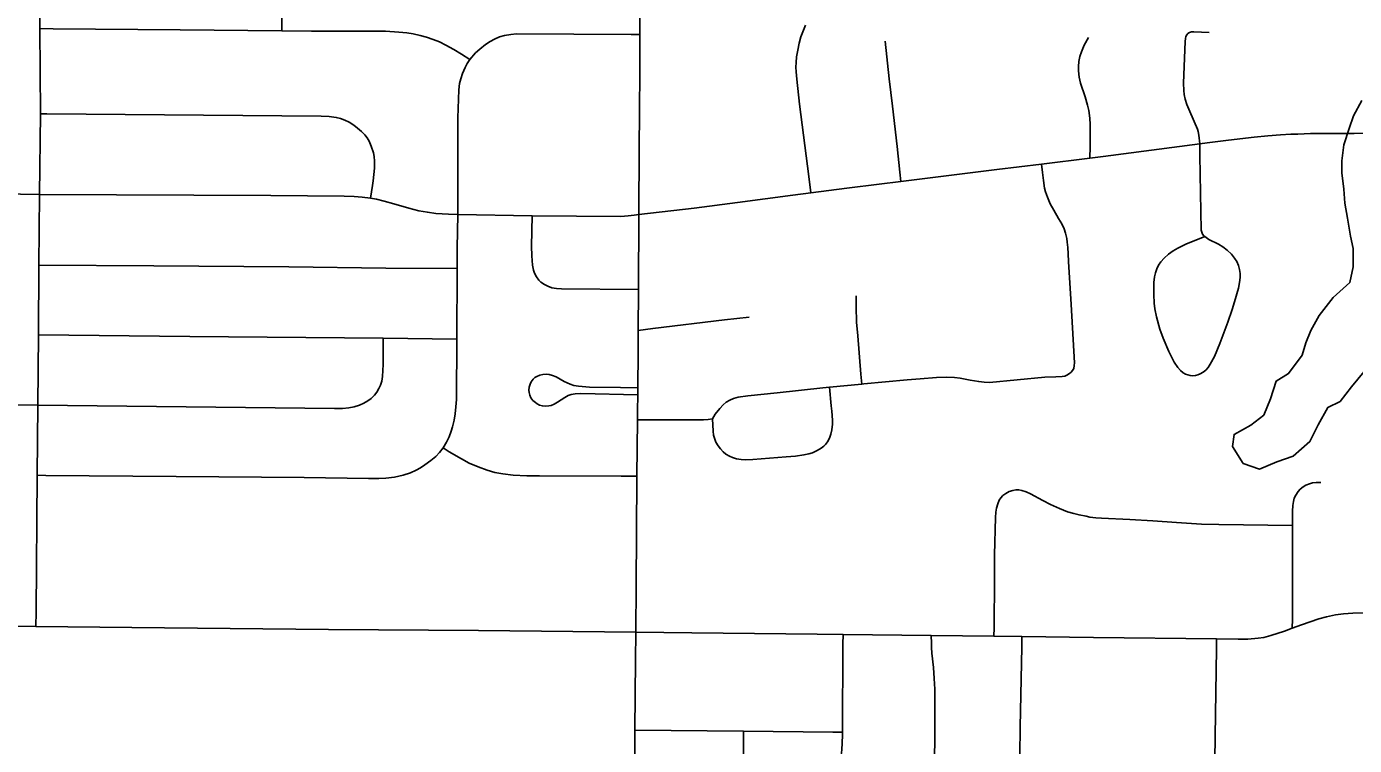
# Model space of a CAD drawing. Extents: x -87 to 2145, y -2128 to 440.
# Drawn here: x 188.58 to 215.99, y 116.25 to 131.1 of the extents above; entities that cross this region are included whole.
import ezdxf

# ---------------------------------------------------------------- set-up
doc = ezdxf.new("R2010")
doc.units = 0
for name, color, linetype in [('GM_X_City_Street', 7, 'Continuous'), ('GM_X_County_Road', 7, 'Continuous'), ('GM_X_Minor_Lake', 7, 'Continuous'), ('GM_X_State_Route', 7, 'Continuous')]:
    doc.layers.add(name, color=color, linetype=linetype)

msp = doc.modelspace()

# ---------------------------------------------------------------- linework, layer by layer
at = {"layer": 'GM_X_City_Street'}
msp.add_line((193.849, 131.012), (193.876, 134.188), dxfattribs=at)
for points in [[(188.774, 118.708), (188.777, 119.012), (188.804, 121.832), (188.817, 123.281), (188.831, 124.731), (188.834, 126.175), (188.846, 127.632), (188.868, 129.296), (188.859, 131.057), (188.854, 131.306)], [(188.859, 131.057), (189.129, 131.054), (191.755, 131.028), (193.849, 131.012), (194.462, 131.007), (195.995, 131.002), (196.269, 130.985), (196.434, 130.967), (196.564, 130.946), (196.707, 130.915), (196.835, 130.878), (196.978, 130.834), (197.106, 130.781), (197.236, 130.718), (197.402, 130.625), (197.559, 130.53), (197.733, 130.421)], [(204.775, 127.666), (204.732, 128.003), (204.54, 129.494), (204.481, 130.015), (204.466, 130.162), (204.461, 130.26), (204.468, 130.358), (204.479, 130.477), (204.501, 130.611), (204.532, 130.759), (204.566, 130.889), (204.619, 131.025), (204.664, 131.131)], [(197.733, 130.421), (197.85, 130.556), (197.938, 130.633), (198.055, 130.727), (198.152, 130.793), (198.241, 130.841), (198.345, 130.886), (198.445, 130.916), (198.579, 130.938), (198.695, 130.948), (201.061, 130.938), (201.243, 130.937)], [(206.631, 127.901), (206.61, 128.095), (206.552, 128.62), (206.455, 129.452), (206.388, 130.018), (206.305, 130.795)], [(210.535, 128.381), (210.537, 128.624), (210.541, 129.079), (210.532, 129.208), (210.508, 129.367), (210.485, 129.478), (210.432, 129.648), (210.34, 129.93), (210.31, 130.057), (210.297, 130.183), (210.297, 130.274), (210.305, 130.378), (210.327, 130.478), (210.359, 130.574), (210.416, 130.712), (210.503, 130.871)], [(212.799, 128.675), (212.782, 128.857), (212.767, 128.932), (212.752, 128.983), (212.593, 129.347), (212.536, 129.486), (212.5, 129.598), (212.479, 129.697), (212.47, 129.781), (212.467, 129.931), (212.497, 130.788), (212.505, 130.855), (212.514, 130.891), (212.532, 130.926), (212.558, 130.955), (212.591, 130.976), (212.627, 130.988), (212.681, 130.992), (212.995, 130.974)], [(197.18, 122.398), (197.253, 122.519), (197.305, 122.628), (197.349, 122.745), (197.378, 122.83), (197.411, 122.971), (197.43, 123.099), (197.444, 123.244), (197.455, 123.395), (197.461, 124.646), (197.468, 126.104), (197.47, 126.526), (197.482, 127.218), (197.486, 127.493), (197.483, 129.216), (197.506, 129.792), (197.521, 129.924), (197.544, 130.022), (197.583, 130.133), (197.633, 130.256), (197.676, 130.335), (197.733, 130.421)], [(188.868, 129.296), (189.003, 129.295), (194.667, 129.248), (194.832, 129.239), (194.975, 129.221), (195.066, 129.2), (195.149, 129.169), (195.244, 129.122), (195.335, 129.061), (195.417, 129.004), (195.499, 128.931), (195.566, 128.863), (195.615, 128.801), (195.654, 128.732), (195.699, 128.63), (195.745, 128.492), (195.761, 128.415), (195.767, 128.32), (195.764, 128.174), (195.74, 127.915), (195.725, 127.82), (195.682, 127.558)], [(212.905, 126.761), (212.682, 126.674), (212.53, 126.611), (212.35, 126.525), (212.249, 126.466), (212.155, 126.396), (212.068, 126.317), (212, 126.242), (211.952, 126.171), (211.914, 126.095), (211.887, 126.014), (211.869, 125.931), (211.856, 125.815), (211.85, 125.567), (211.857, 125.385), (211.871, 125.268), (211.908, 125.106), (211.978, 124.851), (212.045, 124.665), (212.16, 124.392), (212.272, 124.169), (212.348, 124.059), (212.404, 123.994), (212.458, 123.949), (212.504, 123.923), (212.553, 123.904), (212.605, 123.893), (212.658, 123.888), (212.711, 123.892), (212.762, 123.905), (212.811, 123.925), (212.871, 123.961), (212.924, 124.005), (212.971, 124.055), (213.019, 124.126), (213.102, 124.289), (213.217, 124.556), (213.377, 124.994), (213.47, 125.257), (213.519, 125.415), (213.598, 125.7), (213.623, 125.815), (213.634, 125.916), (213.633, 126.001), (213.621, 126.085), (213.599, 126.168), (213.565, 126.246), (213.519, 126.318), (213.455, 126.397), (213.369, 126.478), (213.277, 126.55), (213.191, 126.603), (212.991, 126.705), (212.905, 126.761), (212.886, 126.778), (212.86, 126.814), (212.842, 126.854), (212.833, 126.897), (212.804, 128.438), (212.799, 128.675)], [(201.195, 122.979), (201.556, 122.98), (201.816, 122.981), (201.992, 122.981), (202.277, 122.978), (202.553, 122.978), (202.65, 122.983), (202.742, 122.996), (202.797, 123.092), (202.891, 123.213), (202.961, 123.286), (203.025, 123.341), (203.097, 123.387), (203.177, 123.419), (203.275, 123.444), (203.472, 123.474), (204.074, 123.532), (205.018, 123.638), (205.159, 123.651), (205.824, 123.714), (205.867, 123.719), (206.764, 123.801), (207.028, 123.825), (207.365, 123.852), (207.582, 123.861), (207.736, 123.854), (207.854, 123.84), (208.061, 123.798), (208.237, 123.766), (208.349, 123.754), (208.461, 123.751), (209.601, 123.86), (209.831, 123.869), (209.962, 123.872), (210.017, 123.881), (210.06, 123.9), (210.112, 123.933), (210.147, 123.963), (210.177, 123.997), (210.198, 124.035), (210.209, 124.101), (210.212, 124.153), (210.147, 125.36), (210.092, 126.244), (210.084, 126.408), (210.078, 126.537), (210.066, 126.646), (210.054, 126.723), (210.031, 126.832), (209.999, 126.922), (209.952, 127.023), (209.885, 127.134), (209.785, 127.306), (209.715, 127.436), (209.656, 127.573), (209.617, 127.683), (209.597, 127.764), (209.572, 127.921), (209.552, 128.088), (209.532, 128.259)], [(187.22, 127.686), (187.663, 127.65), (188.846, 127.632), (193.627, 127.611), (195.137, 127.594), (195.345, 127.592), (195.511, 127.579), (195.682, 127.558), (195.808, 127.533), (195.964, 127.494), (196.161, 127.44), (196.475, 127.347), (196.681, 127.295), (196.856, 127.263), (197.034, 127.242), (197.295, 127.225), (197.482, 127.218), (199.022, 127.192), (200.851, 127.18), (201.004, 127.189), (201.127, 127.201), (201.223, 127.215)], [(199.022, 127.192), (199.008, 126.563), (199.011, 126.361), (199.026, 126.171), (199.047, 126.071), (199.07, 126.006), (199.106, 125.934), (199.159, 125.861), (199.196, 125.822), (199.271, 125.772), (199.344, 125.735), (199.425, 125.707), (199.521, 125.69), (199.622, 125.681), (201.216, 125.672)], [(188.834, 126.175), (191.207, 126.161), (193.996, 126.135), (195.996, 126.113), (197.468, 126.104)], [(205.824, 123.714), (205.807, 123.922), (205.741, 124.709), (205.718, 124.997), (205.709, 125.309), (205.709, 125.539)], [(201.208, 124.824), (201.513, 124.861), (202.991, 125.04), (203.496, 125.098)], [(188.831, 124.731), (191.95, 124.702), (195.944, 124.665), (197.461, 124.646)], [(187.179, 123.296), (188.817, 123.281), (194.941, 123.213), (195.107, 123.215), (195.236, 123.227), (195.347, 123.248), (195.454, 123.281), (195.544, 123.319), (195.628, 123.369), (195.693, 123.419), (195.763, 123.488), (195.814, 123.552), (195.857, 123.622), (195.89, 123.697), (195.914, 123.775), (195.929, 123.872), (195.943, 124.118), (195.944, 124.446), (195.944, 124.665)], [(201.199, 123.495), (200.021, 123.522), (199.907, 123.514), (199.826, 123.5), (199.764, 123.48), (199.692, 123.442), (199.543, 123.34), (199.471, 123.301), (199.41, 123.276), (199.363, 123.264), (199.297, 123.259), (199.232, 123.266), (199.169, 123.284), (199.125, 123.305), (199.085, 123.333), (199.036, 123.377), (198.994, 123.435), (198.97, 123.486), (198.959, 123.54), (198.953, 123.591), (198.958, 123.652), (198.977, 123.713), (199.002, 123.765), (199.041, 123.816), (199.076, 123.849), (199.118, 123.875), (199.179, 123.9), (199.243, 123.915), (199.308, 123.919), (199.373, 123.913), (199.437, 123.895), (199.512, 123.863), (199.683, 123.766), (199.802, 123.712), (199.88, 123.688), (199.977, 123.67), (200.205, 123.649), (200.844, 123.644), (201.2, 123.641)], [(202.742, 122.996), (202.754, 122.747), (202.763, 122.663), (202.781, 122.597), (202.813, 122.518), (202.856, 122.444), (202.908, 122.377), (202.965, 122.315), (203.018, 122.271), (203.091, 122.225), (203.153, 122.197), (203.235, 122.173), (203.335, 122.156), (203.42, 122.151), (203.574, 122.157), (204.265, 122.213), (204.453, 122.23), (204.629, 122.252), (204.731, 122.276), (204.804, 122.299), (204.905, 122.342), (204.985, 122.39), (205.039, 122.432), (205.075, 122.469), (205.116, 122.524), (205.156, 122.6), (205.186, 122.682), (205.206, 122.768), (205.222, 122.889), (205.221, 122.974), (205.205, 123.155), (205.193, 123.269), (205.159, 123.651)], [(188.804, 121.832), (188.981, 121.831), (191.672, 121.809), (194.314, 121.788), (195.644, 121.765), (195.856, 121.763), (196.001, 121.774), (196.177, 121.794), (196.359, 121.833), (196.507, 121.885), (196.628, 121.937), (196.711, 121.985), (196.802, 122.046), (196.928, 122.137), (197.028, 122.224), (197.106, 122.306), (197.18, 122.398)], [(197.18, 122.398), (197.305, 122.32), (197.561, 122.169), (197.722, 122.085), (197.904, 122.004), (198.092, 121.935), (198.249, 121.888), (198.413, 121.861), (198.627, 121.836), (198.907, 121.821), (199.168, 121.818), (200.86, 121.817), (201.183, 121.816)], [(208.553, 118.508), (208.554, 118.684), (208.561, 119.702), (208.565, 120.193), (208.587, 120.963), (208.593, 121.068), (208.605, 121.153), (208.632, 121.245), (208.662, 121.316), (208.696, 121.368), (208.738, 121.412), (208.8, 121.459), (208.869, 121.495), (208.943, 121.52), (209.003, 121.53), (209.065, 121.53), (209.126, 121.52), (209.217, 121.491), (209.304, 121.452), (209.562, 121.312), (209.723, 121.226), (209.903, 121.144), (210.072, 121.079), (210.199, 121.042), (210.31, 121.013), (210.453, 120.985), (210.53, 120.971), (210.592, 120.961), (210.655, 120.954), (210.772, 120.946), (211.358, 120.922), (211.832, 120.895), (212.323, 120.858), (212.835, 120.825), (213.192, 120.813), (214.714, 120.798)], [(214.711, 118.673), (214.712, 118.863), (214.714, 120.798), (214.714, 121.093), (214.72, 121.209), (214.733, 121.291), (214.753, 121.359), (214.781, 121.422), (214.829, 121.496), (214.876, 121.546), (214.936, 121.594), (214.991, 121.627), (215.065, 121.658), (215.129, 121.675), (215.201, 121.685), (215.299, 121.685)], [(205.144, 113.814), (205.154, 114.689), (205.157, 114.928), (205.168, 115.223), (205.177, 115.35), (205.188, 115.429), (205.197, 115.476), (205.218, 115.556), (205.248, 115.649), (205.306, 115.782), (205.345, 115.869), (205.374, 115.96), (205.395, 116.053), (205.411, 116.165), (205.42, 116.31), (205.423, 116.463), (205.423, 116.526), (205.435, 118.344), (205.437, 118.548)], [(207.289, 113.272), (207.304, 114.671), (207.33, 116.413), (207.331, 117.418), (207.32, 117.636), (207.302, 117.865), (207.271, 118.159), (207.264, 118.279), (207.261, 118.368), (207.255, 118.524)], [(209.072, 114.899), (209.093, 116.631), (209.126, 118.287), (209.13, 118.501)], [(213.1, 114.934), (213.117, 116.447), (213.143, 118.246), (213.146, 118.453)], [(201.14, 116.571), (203.385, 116.549), (205.227, 116.528), (205.423, 116.526)], [(203.349, 112.376), (203.368, 114.207), (203.385, 116.549)]]:
    msp.add_lwpolyline(points, dxfattribs=at)
at = {"layer": 'GM_X_County_Road'}
for p, q in [((209.532, 128.259), (210.535, 128.381)), ((201.158, 118.594), (202.318, 118.582)), ((205.437, 118.548), (207.255, 118.524)), ((207.255, 118.524), (208.553, 118.508)), ((208.553, 118.508), (209.13, 118.501))]:
    msp.add_line(p, q, dxfattribs=at)
for points in [[(212.799, 128.675), (212.953, 128.695), (213.393, 128.75), (213.925, 128.814), (214.206, 128.841), (214.468, 128.862), (214.681, 128.875), (214.828, 128.88), (215.089, 128.889), (215.285, 128.893), (215.548, 128.891), (215.985, 128.894)], [(215.985, 128.894), (216.578, 128.898), (216.855, 128.899)], [(210.535, 128.381), (210.807, 128.415), (212.799, 128.675)], [(206.631, 127.901), (207.568, 128.018), (208.609, 128.146), (209.532, 128.259)], [(204.775, 127.666), (205.518, 127.765), (206.185, 127.846), (206.631, 127.901)], [(201.223, 127.215), (202.365, 127.352), (203.26, 127.464), (204.398, 127.616), (204.775, 127.666)], [(214.711, 118.673), (214.904, 118.743), (215.26, 118.866), (215.416, 118.913), (215.606, 118.954), (215.766, 118.973), (215.961, 118.986), (216.29, 118.992), (216.977, 119.014)], [(186.537, 118.74), (188.198, 118.714), (188.774, 118.708)], [(188.774, 118.708), (190.758, 118.688), (194.812, 118.651), (197.913, 118.624), (201.158, 118.594)], [(202.318, 118.582), (204.902, 118.554), (205.437, 118.548)], [(209.13, 118.501), (210.609, 118.482), (213.146, 118.453)], [(213.146, 118.453), (213.594, 118.448), (213.792, 118.451), (214.007, 118.467), (214.122, 118.486), (214.267, 118.524), (214.549, 118.614), (214.711, 118.673)]]:
    msp.add_lwpolyline(points, dxfattribs=at)
at = {"layer": 'GM_X_Minor_Lake'}
msp.add_lwpolyline([(216.146, 129.569), (215.978, 129.252), (215.882, 128.994), (215.774, 128.656), (215.737, 128.326), (215.731, 128.076), (215.774, 127.744), (215.798, 127.453), (215.851, 127.14), (215.913, 126.768), (215.968, 126.516), (215.97, 126.135), (215.902, 125.816), (215.554, 125.504), (215.264, 125.13), (215.096, 124.823), (214.99, 124.565), (214.914, 124.316), (214.634, 123.932), (214.379, 123.777), (214.26, 123.409), (214.122, 123.072), (213.856, 122.868), (213.51, 122.676), (213.474, 122.426), (213.698, 122.079), (214.037, 121.961), (214.393, 122.112), (214.727, 122.225), (215.075, 122.527), (215.244, 122.874), (215.443, 123.23), (215.697, 123.354), (215.935, 123.659), (216.193, 123.974)], dxfattribs=at)
at = {"layer": 'GM_X_State_Route'}
for points in [[(201.373, 138.075), (201.367, 137.676), (201.327, 135.438), (201.323, 135.246), (201.306, 134.303), (201.305, 134.27), (201.276, 132.62), (201.263, 131.943), (201.244, 131.289), (201.243, 130.937), (201.24, 130.192), (201.234, 129.323), (201.226, 128.585), (201.223, 127.215)], [(201.223, 127.215), (201.216, 125.672), (201.208, 124.824), (201.205, 124.374), (201.2, 123.641), (201.199, 123.495), (201.197, 123.161), (201.195, 122.979), (201.183, 121.816), (201.171, 120.638), (201.168, 119.557), (201.158, 118.594)], [(201.158, 118.594), (201.152, 118.016), (201.14, 116.571), (201.141, 116.228), (201.131, 114.966), (201.132, 114.515), (201.141, 114.191), (201.159, 113.927), (201.176, 113.761), (201.186, 113.663), (201.246, 113.269), (201.303, 112.998), (201.391, 112.657), (201.481, 112.342), (201.63, 111.853), (201.989, 110.662), (202.018, 110.564), (202.521, 108.936), (203.172, 106.753)]]:
    msp.add_lwpolyline(points, dxfattribs=at)

doc.saveas('drawing.dxf')
